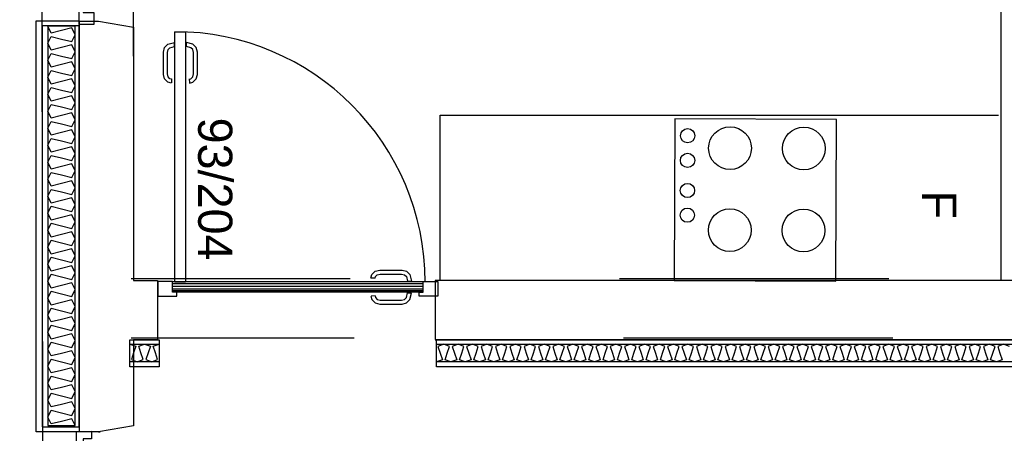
# Model space of a CAD drawing. Header units: millimetres. Extents: x -15 to 127, y -65 to 67.
# Tile 418 of 476: x 111.292 to 111.658, y 30.339 to 30.493. Entities that reach past the tile are written whole.
import ezdxf

# ---------------------------------------------------------------- set-up
doc = ezdxf.new("R2010")
doc.units = ezdxf.units.MM
doc.header["$MEASUREMENT"] = 0
doc.linetypes.add('PC_DASH_1', pattern=[0.638889, 0.277778, -0.083333, 0.055556, -0.083333, 0.055556, -0.083333])
doc.linetypes.add('PC_DASH_2', pattern=[0.125, 0.055556, -0.069444])
doc.layers.add('Calque 5', color=7, linetype='Continuous')
doc.styles.get("Standard").update_dxf_attribs({"font": 'BKANT.TTF'})

# ---------------------------------------------------------------- blocks, each defined once
blk = doc.blocks.new('PD_31931')
at = {"layer": 'Calque 5', "color": 0}
for points in [[(43.80512, -36.53125), (43.80512, -36.53675), (43.81212, -36.53675), (43.81212, -36.53525), (43.81062, -36.53525), (43.81062, -36.53125), (43.80512, -36.53125)], [(43.81056, -36.53524), (43.81056, -36.53124), (43.90356, -36.53124), (43.90356, -36.53524), (43.81056, -36.53524)], [(43.90912, -36.53125), (43.90912, -36.53675), (43.90212, -36.53675), (43.90212, -36.53525), (43.90362, -36.53525), (43.90362, -36.53125), (43.90912, -36.53125)]]:
    blk.add_lwpolyline(points, dxfattribs=at)
blk = doc.blocks.new('PD_31930')
at = {"layer": 'Calque 5', "color": 0}
blk.add_point((43.80512, -36.53675), dxfattribs=at)
at = {"layer": 'Calque 5'}
blk.add_blockref('PD_31931', (0, 0), dxfattribs=at)
blk = doc.blocks.new('PD_31933')
at = {"layer": 'Calque 5', "color": 0}
for p, q in [((43.81571, -36.44399), (43.81575, -36.44249)), ((43.81681, -36.45605), (43.81685, -36.45748))]:
    blk.add_line(p, q, dxfattribs=at)
for points in [[(43.81681, -36.45609), (43.81741, -36.45593), (43.81808, -36.45526), (43.81838, -36.45414), (43.81838, -36.44623), (43.81808, -36.44512), (43.81741, -36.44445), (43.81571, -36.44399)], [(43.81685, -36.45759), (43.81816, -36.45724), (43.81939, -36.45601), (43.81984, -36.45434), (43.81984, -36.44604), (43.81939, -36.44437), (43.81816, -36.44314), (43.81575, -36.44249)]]:
    blk.add_lwpolyline(points, dxfattribs=at)
blk = doc.blocks.new('PD_31934')
at = {"layer": 'Calque 5', "color": 0}
for p, q in [((43.81133, -36.44399), (43.81129, -36.44249)), ((43.81023, -36.45605), (43.81019, -36.45748))]:
    blk.add_line(p, q, dxfattribs=at)
for points in [[(43.81019, -36.45759), (43.80888, -36.45724), (43.80765, -36.45601), (43.8072, -36.45434), (43.8072, -36.44604), (43.80765, -36.44437), (43.80888, -36.44314), (43.81129, -36.44249)], [(43.81023, -36.45609), (43.80963, -36.45593), (43.80896, -36.45526), (43.80866, -36.45414), (43.80866, -36.44623), (43.80896, -36.44512), (43.80963, -36.44445), (43.81133, -36.44399)]]:
    blk.add_lwpolyline(points, dxfattribs=at)
blk = doc.blocks.new('PD_31932')
at = {"layer": 'Calque 5'}
for name in ['PD_31934', 'PD_31933']:
    blk.add_blockref(name, (0, 0), dxfattribs=at)
blk = doc.blocks.new('PD_31936')
at = {"layer": 'Calque 5', "color": 0, "linetype": 'PC_DASH_1'}
for p, q in [((43.81027, -36.53205), (43.90352, -36.53205)), ((43.81027, -36.53295), (43.90352, -36.53295)), ((43.81027, -36.53395), (43.90352, -36.53395)), ((43.81027, -36.53465), (43.90352, -36.53465))]:
    blk.add_line(p, q, dxfattribs=at)
blk = doc.blocks.new('PD_31938')
at = {"layer": 'Calque 5', "color": 0, "linetype": 'PC_DASH_1'}
for p, q in [((43.88582, -36.53006), (43.88439, -36.53002)), ((43.89787, -36.53115), (43.89937, -36.53111))]:
    blk.add_line(p, q, dxfattribs=at)
for points in [[(43.88427, -36.53001), (43.88463, -36.5287), (43.88585, -36.52747), (43.88753, -36.52703), (43.89582, -36.52703), (43.8975, -36.52747), (43.89873, -36.5287), (43.89937, -36.53111)], [(43.88578, -36.53006), (43.88594, -36.52946), (43.88661, -36.52878), (43.88772, -36.52849), (43.89563, -36.52849), (43.89674, -36.52878), (43.89742, -36.52946), (43.89787, -36.53115)]]:
    blk.add_lwpolyline(points, dxfattribs=at)
blk = doc.blocks.new('PD_31939')
at = {"layer": 'Calque 5', "color": 0, "linetype": 'PC_DASH_1'}
for p, q in [((43.88582, -36.53663), (43.88439, -36.53667)), ((43.89787, -36.53554), (43.89937, -36.53558))]:
    blk.add_line(p, q, dxfattribs=at)
for points in [[(43.88427, -36.53668), (43.88463, -36.53799), (43.88585, -36.53922), (43.88753, -36.53967), (43.89582, -36.53967), (43.8975, -36.53922), (43.89873, -36.53799), (43.89937, -36.53558)], [(43.88578, -36.53664), (43.88594, -36.53723), (43.88661, -36.53791), (43.88772, -36.53821), (43.89563, -36.53821), (43.89674, -36.53791), (43.89742, -36.53723), (43.89787, -36.53554)]]:
    blk.add_lwpolyline(points, dxfattribs=at)
blk = doc.blocks.new('PD_31937')
at = {"layer": 'Calque 5'}
for name in ['PD_31938', 'PD_31939']:
    blk.add_blockref(name, (0, 0), dxfattribs=at)
blk = doc.blocks.new('PD_31935')
at = {"layer": 'Calque 5'}
for name in ['PD_31937', 'PD_31936']:
    blk.add_blockref(name, (0, 0), dxfattribs=at)
blk = doc.blocks.new('PD_33277')
at = {"layer": 'Calque 5', "color": 0}
for points in [[(43.80512, -36.53125), (43.80512, -36.53675), (43.81212, -36.53675), (43.81212, -36.53525), (43.81062, -36.53525), (43.81062, -36.53125), (43.80512, -36.53125)], [(43.81056, -36.53524), (43.81056, -36.53124), (43.90356, -36.53124), (43.90356, -36.53524), (43.81056, -36.53524)], [(43.90912, -36.53125), (43.90912, -36.53675), (43.90212, -36.53675), (43.90212, -36.53525), (43.90362, -36.53525), (43.90362, -36.53125), (43.90912, -36.53125)]]:
    blk.add_lwpolyline(points, dxfattribs=at)
blk = doc.blocks.new('PD_33276')
at = {"layer": 'Calque 5', "color": 0}
blk.add_point((43.80512, -36.53675), dxfattribs=at)
at = {"layer": 'Calque 5'}
blk.add_blockref('PD_33277', (0, 0), dxfattribs=at)
blk = doc.blocks.new('PD_33279')
at = {"layer": 'Calque 5', "color": 0}
for p, q in [((43.81571, -36.44399), (43.81575, -36.44249)), ((43.81681, -36.45605), (43.81685, -36.45748))]:
    blk.add_line(p, q, dxfattribs=at)
for points in [[(43.81681, -36.45609), (43.81741, -36.45593), (43.81808, -36.45526), (43.81838, -36.45414), (43.81838, -36.44623), (43.81808, -36.44512), (43.81741, -36.44445), (43.81571, -36.44399)], [(43.81685, -36.45759), (43.81816, -36.45724), (43.81939, -36.45601), (43.81984, -36.45434), (43.81984, -36.44604), (43.81939, -36.44437), (43.81816, -36.44314), (43.81575, -36.44249)]]:
    blk.add_lwpolyline(points, dxfattribs=at)
blk = doc.blocks.new('PD_33280')
at = {"layer": 'Calque 5', "color": 0}
for p, q in [((43.81133, -36.44399), (43.81129, -36.44249)), ((43.81023, -36.45605), (43.81019, -36.45748))]:
    blk.add_line(p, q, dxfattribs=at)
for points in [[(43.81019, -36.45759), (43.80888, -36.45724), (43.80765, -36.45601), (43.8072, -36.45434), (43.8072, -36.44604), (43.80765, -36.44437), (43.80888, -36.44314), (43.81129, -36.44249)], [(43.81023, -36.45609), (43.80963, -36.45593), (43.80896, -36.45526), (43.80866, -36.45414), (43.80866, -36.44623), (43.80896, -36.44512), (43.80963, -36.44445), (43.81133, -36.44399)]]:
    blk.add_lwpolyline(points, dxfattribs=at)
blk = doc.blocks.new('PD_33278')
at = {"layer": 'Calque 5'}
for name in ['PD_33280', 'PD_33279']:
    blk.add_blockref(name, (0, 0), dxfattribs=at)
blk = doc.blocks.new('PD_33282')
at = {"layer": 'Calque 5', "color": 0, "linetype": 'PC_DASH_1'}
for p, q in [((43.81027, -36.53205), (43.90352, -36.53205)), ((43.81027, -36.53295), (43.90352, -36.53295)), ((43.81027, -36.53395), (43.90352, -36.53395)), ((43.81027, -36.53465), (43.90352, -36.53465))]:
    blk.add_line(p, q, dxfattribs=at)
blk = doc.blocks.new('PD_33284')
at = {"layer": 'Calque 5', "color": 0, "linetype": 'PC_DASH_1'}
for p, q in [((43.88582, -36.53006), (43.88439, -36.53002)), ((43.89787, -36.53115), (43.89937, -36.53111))]:
    blk.add_line(p, q, dxfattribs=at)
for points in [[(43.88427, -36.53001), (43.88463, -36.5287), (43.88585, -36.52747), (43.88753, -36.52703), (43.89582, -36.52703), (43.8975, -36.52747), (43.89873, -36.5287), (43.89937, -36.53111)], [(43.88578, -36.53006), (43.88594, -36.52946), (43.88661, -36.52878), (43.88772, -36.52849), (43.89563, -36.52849), (43.89674, -36.52878), (43.89742, -36.52946), (43.89787, -36.53115)]]:
    blk.add_lwpolyline(points, dxfattribs=at)
blk = doc.blocks.new('PD_33285')
at = {"layer": 'Calque 5', "color": 0, "linetype": 'PC_DASH_1'}
for p, q in [((43.88582, -36.53663), (43.88439, -36.53667)), ((43.89787, -36.53554), (43.89937, -36.53558))]:
    blk.add_line(p, q, dxfattribs=at)
for points in [[(43.88427, -36.53668), (43.88463, -36.53799), (43.88585, -36.53922), (43.88753, -36.53967), (43.89582, -36.53967), (43.8975, -36.53922), (43.89873, -36.53799), (43.89937, -36.53558)], [(43.88578, -36.53664), (43.88594, -36.53723), (43.88661, -36.53791), (43.88772, -36.53821), (43.89563, -36.53821), (43.89674, -36.53791), (43.89742, -36.53723), (43.89787, -36.53554)]]:
    blk.add_lwpolyline(points, dxfattribs=at)
blk = doc.blocks.new('PD_33283')
at = {"layer": 'Calque 5'}
for name in ['PD_33284', 'PD_33285']:
    blk.add_blockref(name, (0, 0), dxfattribs=at)
blk = doc.blocks.new('PD_33281')
at = {"layer": 'Calque 5'}
for name in ['PD_33283', 'PD_33282']:
    blk.add_blockref(name, (0, 0), dxfattribs=at)

msp = doc.modelspace()

# ---------------------------------------------------------------- linework, layer by layer
at = {"layer": 'Calque 5', "color": 0}
for p, q in [((111.65657, 30.39586), (111.65657, 30.66383)), ((111.65657, 30.39586), (111.65657, 30.66383)), ((111.33444, 30.47918), (111.33444, 30.5887)), ((111.33444, 30.47918), (111.33444, 30.5887)), ((111.44826, 30.45735), (111.65566, 30.45735)), ((111.44826, 30.39586), (111.44826, 30.45735)), ((111.44826, 30.45735), (111.65566, 30.45735)), ((111.44826, 30.39586), (111.44826, 30.45735)), ((111.44649, 30.37386), (111.9252, 30.37386)), ((111.44649, 30.37386), (111.9252, 30.37386)), ((111.44698, 30.36386), (111.44698, 30.37386)), ((111.44698, 30.36386), (111.44698, 30.37386)), ((111.9152, 30.36386), (111.44698, 30.36386)), ((111.9152, 30.36386), (111.44698, 30.36386))]:
    msp.add_line(p, q, dxfattribs=at)
at = {"layer": 'Calque 5', "color": 0, "linetype": 'PC_DASH_2'}
for p, q in [((112.01487, 30.3965), (111.33354, 30.3965)), ((112.01487, 30.3965), (111.33354, 30.3965)), ((112.01638, 30.37445), (111.33354, 30.37445)), ((112.01638, 30.37445), (111.33354, 30.37445))]:
    msp.add_line(p, q, dxfattribs=at)
at = {"layer": 'Calque 5', "color": 0}
for points in [[(115.44151, 29.1921), (111.05061, 29.1921), (111.05061, 29.19079), (111.05061, 29.70111), (111.20672, 29.70111), (111.20672, 30.07369), (111.30118, 30.07369), (111.29987, 31.01694), (111.83119, 31.01038), (111.86005, 31.01825)], [(115.44151, 29.1921), (111.05061, 29.1921), (111.05061, 29.70111), (111.20672, 29.70111), (111.20672, 30.07369), (111.30118, 30.07369), (111.29987, 31.01694), (112.05683, 31.01825), (112.05683, 30.71389), (114.51269, 30.71389), (114.51269, 30.77686), (114.89052, 30.77686), (114.88527, 30.29934), (115.08468, 30.29934), (115.08468, 29.89002), (115.33131, 29.89527), (115.44151, 29.1921)], [(115.44151, 29.1921), (111.05061, 29.1921), (111.05061, 29.19079), (111.05061, 29.70111), (111.20672, 29.70111), (111.20672, 30.07369), (111.30118, 30.07369), (111.29987, 31.01694), (111.83119, 31.01038), (111.86005, 31.01825)], [(115.44151, 29.1921), (111.05061, 29.1921), (111.05061, 29.70111), (111.20672, 29.70111), (111.20672, 30.07369), (111.30118, 30.07369), (111.29987, 31.01694), (112.05683, 31.01825), (112.05683, 30.71389), (114.51269, 30.71389), (114.51269, 30.77686), (114.89052, 30.77686), (114.88527, 30.29934), (115.08468, 30.29934), (115.08468, 29.89002), (115.33131, 29.89527), (115.44151, 29.1921)], [(111.31977, 30.49094), (111.31427, 30.49094), (111.31427, 30.49694), (111.31577, 30.49694), (111.31577, 30.49544), (111.31977, 30.49544), (111.31977, 30.49094)], [(111.31977, 30.49094), (111.31427, 30.49094), (111.31427, 30.49694), (111.31577, 30.49694), (111.31577, 30.49544), (111.31977, 30.49544), (111.31977, 30.49094)], [(111.31426, 30.33963), (111.29826, 30.33963), (111.29826, 30.49238), (111.31426, 30.49238)], [(111.31426, 30.33963), (111.29826, 30.33963), (111.29826, 30.49238), (111.31426, 30.49238)], [(111.31426, 30.3415), (111.31426, 30.49051), (111.30055, 30.49051), (111.30055, 30.3415), (111.31426, 30.3415)], [(111.31426, 30.3415), (111.31426, 30.49051), (111.30055, 30.49051), (111.30055, 30.3415), (111.31426, 30.3415)], [(111.31282, 30.34199), (111.31282, 30.49031), (111.30263, 30.49031), (111.30263, 30.34199), (111.31282, 30.34199)], [(111.31282, 30.34199), (111.31155, 30.34453), (111.30773, 30.34356), (111.3039, 30.3426), (111.30263, 30.34514), (111.3039, 30.34769), (111.30773, 30.34672), (111.31155, 30.34575), (111.31282, 30.3483), (111.31155, 30.35085), (111.30773, 30.34988), (111.3039, 30.34891), (111.30263, 30.35145), (111.3039, 30.354), (111.30773, 30.35303), (111.31155, 30.35206), (111.31282, 30.35461), (111.31155, 30.35716), (111.30773, 30.35619), (111.3039, 30.35522), (111.30263, 30.35777), (111.3039, 30.36031), (111.30773, 30.35934), (111.31155, 30.35837), (111.31282, 30.36092), (111.31155, 30.36347), (111.30773, 30.3625), (111.3039, 30.36153), (111.30263, 30.36408), (111.3039, 30.36662), (111.30773, 30.36566), (111.31155, 30.36469), (111.31282, 30.36723), (111.31155, 30.36978), (111.30773, 30.36881), (111.3039, 30.36784), (111.30263, 30.37039), (111.3039, 30.37294), (111.30773, 30.37197), (111.31155, 30.371), (111.31282, 30.37355), (111.31155, 30.37609), (111.30773, 30.37512), (111.3039, 30.37415), (111.30263, 30.3767), (111.3039, 30.37925), (111.30773, 30.37828), (111.31155, 30.37731), (111.31282, 30.37986), (111.31155, 30.3824), (111.30773, 30.38143), (111.3039, 30.38047), (111.30263, 30.38301), (111.3039, 30.38556), (111.30773, 30.38459), (111.31155, 30.38362), (111.31282, 30.38617), (111.31155, 30.38872), (111.30773, 30.38775), (111.3039, 30.38678), (111.30263, 30.38932), (111.3039, 30.39187), (111.30773, 30.3909), (111.31155, 30.38993), (111.31282, 30.39248), (111.31155, 30.39503), (111.30773, 30.39406), (111.3039, 30.39309), (111.30263, 30.39564), (111.3039, 30.39818), (111.30773, 30.39721), (111.31155, 30.39624), (111.31282, 30.39879), (111.31155, 30.40134), (111.30773, 30.40037), (111.3039, 30.3994), (111.30263, 30.40195), (111.3039, 30.40449), (111.30773, 30.40353), (111.31155, 30.40256), (111.31282, 30.4051), (111.31155, 30.40765), (111.30773, 30.40668), (111.3039, 30.40571), (111.30263, 30.40826), (111.3039, 30.41081), (111.30773, 30.40984), (111.31155, 30.40887), (111.31282, 30.41141), (111.31155, 30.41396), (111.30773, 30.41299), (111.3039, 30.41202), (111.30263, 30.41457), (111.3039, 30.41712), (111.30773, 30.41615), (111.31155, 30.41518), (111.31282, 30.41773), (111.31155, 30.42027), (111.30773, 30.4193), (111.3039, 30.41834), (111.30263, 30.42088), (111.3039, 30.42343), (111.30773, 30.42246), (111.31155, 30.42149), (111.31282, 30.42404), (111.31155, 30.42659), (111.30773, 30.42562), (111.3039, 30.42465), (111.30263, 30.42719), (111.3039, 30.42974), (111.30773, 30.42877), (111.31155, 30.4278), (111.31282, 30.43035), (111.31155, 30.4329), (111.30773, 30.43193), (111.3039, 30.43096), (111.30263, 30.43351), (111.3039, 30.43605), (111.30773, 30.43508), (111.31155, 30.43411), (111.31282, 30.43666), (111.31155, 30.43921), (111.30773, 30.43824), (111.3039, 30.43727), (111.30263, 30.43982), (111.3039, 30.44236), (111.30773, 30.4414), (111.31155, 30.44043), (111.31282, 30.44297), (111.31155, 30.44552), (111.30773, 30.44455), (111.3039, 30.44358), (111.30263, 30.44613), (111.3039, 30.44868), (111.30773, 30.44771), (111.31155, 30.44674), (111.31282, 30.44928), (111.31155, 30.45183), (111.30773, 30.45086), (111.3039, 30.44989), (111.30263, 30.45244), (111.3039, 30.45499), (111.30773, 30.45402), (111.31155, 30.45305), (111.31282, 30.4556), (111.31155, 30.45814), (111.30773, 30.45717), (111.3039, 30.4562), (111.30263, 30.45875), (111.3039, 30.4613), (111.30773, 30.46033), (111.31155, 30.45936), (111.31282, 30.46191), (111.31155, 30.46446), (111.30773, 30.46349), (111.3039, 30.46252), (111.30263, 30.46506), (111.3039, 30.46761), (111.30773, 30.46664), (111.31155, 30.46567), (111.31282, 30.46822), (111.31155, 30.47077), (111.30773, 30.4698), (111.3039, 30.46883), (111.30263, 30.47138), (111.3039, 30.47392), (111.30773, 30.47295), (111.31155, 30.47198), (111.31282, 30.47453), (111.31155, 30.47708), (111.30773, 30.47611), (111.3039, 30.47514), (111.30263, 30.47769), (111.3039, 30.48023), (111.30773, 30.47926), (111.31155, 30.4783), (111.31282, 30.48084), (111.31155, 30.48339), (111.30773, 30.48242), (111.3039, 30.48145), (111.30263, 30.484), (111.3039, 30.48655), (111.30773, 30.48558), (111.31155, 30.48461), (111.31282, 30.48715), (111.31155, 30.4897), (111.30773, 30.48873), (111.3039, 30.48776), (111.30263, 30.49031)], [(111.31282, 30.34199), (111.31282, 30.49031), (111.30263, 30.49031), (111.30263, 30.34199), (111.31282, 30.34199)], [(111.31282, 30.34199), (111.31155, 30.34453), (111.30773, 30.34356), (111.3039, 30.3426), (111.30263, 30.34514), (111.3039, 30.34769), (111.30773, 30.34672), (111.31155, 30.34575), (111.31282, 30.3483), (111.31155, 30.35085), (111.30773, 30.34988), (111.3039, 30.34891), (111.30263, 30.35145), (111.3039, 30.354), (111.30773, 30.35303), (111.31155, 30.35206), (111.31282, 30.35461), (111.31155, 30.35716), (111.30773, 30.35619), (111.3039, 30.35522), (111.30263, 30.35777), (111.3039, 30.36031), (111.30773, 30.35934), (111.31155, 30.35837), (111.31282, 30.36092), (111.31155, 30.36347), (111.30773, 30.3625), (111.3039, 30.36153), (111.30263, 30.36408), (111.3039, 30.36662), (111.30773, 30.36566), (111.31155, 30.36469), (111.31282, 30.36723), (111.31155, 30.36978), (111.30773, 30.36881), (111.3039, 30.36784), (111.30263, 30.37039), (111.3039, 30.37294), (111.30773, 30.37197), (111.31155, 30.371), (111.31282, 30.37355), (111.31155, 30.37609), (111.30773, 30.37512), (111.3039, 30.37415), (111.30263, 30.3767), (111.3039, 30.37925), (111.30773, 30.37828), (111.31155, 30.37731), (111.31282, 30.37986), (111.31155, 30.3824), (111.30773, 30.38143), (111.3039, 30.38047), (111.30263, 30.38301), (111.3039, 30.38556), (111.30773, 30.38459), (111.31155, 30.38362), (111.31282, 30.38617), (111.31155, 30.38872), (111.30773, 30.38775), (111.3039, 30.38678), (111.30263, 30.38932), (111.3039, 30.39187), (111.30773, 30.3909), (111.31155, 30.38993), (111.31282, 30.39248), (111.31155, 30.39503), (111.30773, 30.39406), (111.3039, 30.39309), (111.30263, 30.39564), (111.3039, 30.39818), (111.30773, 30.39721), (111.31155, 30.39624), (111.31282, 30.39879), (111.31155, 30.40134), (111.30773, 30.40037), (111.3039, 30.3994), (111.30263, 30.40195), (111.3039, 30.40449), (111.30773, 30.40353), (111.31155, 30.40256), (111.31282, 30.4051), (111.31155, 30.40765), (111.30773, 30.40668), (111.3039, 30.40571), (111.30263, 30.40826), (111.3039, 30.41081), (111.30773, 30.40984), (111.31155, 30.40887), (111.31282, 30.41141), (111.31155, 30.41396), (111.30773, 30.41299), (111.3039, 30.41202), (111.30263, 30.41457), (111.3039, 30.41712), (111.30773, 30.41615), (111.31155, 30.41518), (111.31282, 30.41773), (111.31155, 30.42027), (111.30773, 30.4193), (111.3039, 30.41834), (111.30263, 30.42088), (111.3039, 30.42343), (111.30773, 30.42246), (111.31155, 30.42149), (111.31282, 30.42404), (111.31155, 30.42659), (111.30773, 30.42562), (111.3039, 30.42465), (111.30263, 30.42719), (111.3039, 30.42974), (111.30773, 30.42877), (111.31155, 30.4278), (111.31282, 30.43035), (111.31155, 30.4329), (111.30773, 30.43193), (111.3039, 30.43096), (111.30263, 30.43351), (111.3039, 30.43605), (111.30773, 30.43508), (111.31155, 30.43411), (111.31282, 30.43666), (111.31155, 30.43921), (111.30773, 30.43824), (111.3039, 30.43727), (111.30263, 30.43982), (111.3039, 30.44236), (111.30773, 30.4414), (111.31155, 30.44043), (111.31282, 30.44297), (111.31155, 30.44552), (111.30773, 30.44455), (111.3039, 30.44358), (111.30263, 30.44613), (111.3039, 30.44868), (111.30773, 30.44771), (111.31155, 30.44674), (111.31282, 30.44928), (111.31155, 30.45183), (111.30773, 30.45086), (111.3039, 30.44989), (111.30263, 30.45244), (111.3039, 30.45499), (111.30773, 30.45402), (111.31155, 30.45305), (111.31282, 30.4556), (111.31155, 30.45814), (111.30773, 30.45717), (111.3039, 30.4562), (111.30263, 30.45875), (111.3039, 30.4613), (111.30773, 30.46033), (111.31155, 30.45936), (111.31282, 30.46191), (111.31155, 30.46446), (111.30773, 30.46349), (111.3039, 30.46252), (111.30263, 30.46506), (111.3039, 30.46761), (111.30773, 30.46664), (111.31155, 30.46567), (111.31282, 30.46822), (111.31155, 30.47077), (111.30773, 30.4698), (111.3039, 30.46883), (111.30263, 30.47138), (111.3039, 30.47392), (111.30773, 30.47295), (111.31155, 30.47198), (111.31282, 30.47453), (111.31155, 30.47708), (111.30773, 30.47611), (111.3039, 30.47514), (111.30263, 30.47769), (111.3039, 30.48023), (111.30773, 30.47926), (111.31155, 30.4783), (111.31282, 30.48084), (111.31155, 30.48339), (111.30773, 30.48242), (111.3039, 30.48145), (111.30263, 30.484), (111.3039, 30.48655), (111.30773, 30.48558), (111.31155, 30.48461), (111.31282, 30.48715), (111.31155, 30.4897), (111.30773, 30.48873), (111.3039, 30.48776), (111.30263, 30.49031)], [(111.34332, 30.37386), (111.33444, 30.37386), (111.33444, 30.34191), (111.32151, 30.33963), (111.32204, 30.33963), (111.31444, 30.33963), (111.31444, 30.49225), (111.32151, 30.49225), (111.33444, 30.48997), (111.33444, 30.39586), (111.34332, 30.39586), (111.34332, 30.37386)], [(111.34332, 30.37386), (111.33444, 30.37386), (111.33444, 30.34191), (111.32151, 30.33963), (111.32204, 30.33963), (111.31444, 30.33963), (111.31444, 30.49225), (111.32151, 30.49225), (111.33444, 30.48997), (111.33444, 30.39586), (111.34332, 30.39586), (111.34332, 30.37386)], [(111.35374, 30.3953), (111.34974, 30.3953), (111.34974, 30.4883), (111.35374, 30.4883), (111.35374, 30.3953)], [(111.35374, 30.3953), (111.34974, 30.3953), (111.34974, 30.4883), (111.35374, 30.4883), (111.35374, 30.3953)], [(111.5952, 30.39566), (111.59542, 30.45566), (111.53543, 30.45588), (111.5352, 30.39588), (111.5952, 30.39566)], [(111.5952, 30.39566), (111.59542, 30.45566), (111.53543, 30.45588), (111.5352, 30.39588), (111.5952, 30.39566)], [(111.92515, 30.37393), (111.92515, 30.39585), (111.44649, 30.3959), (111.44649, 30.37399), (111.92515, 30.37393)], [(111.92515, 30.37393), (111.92515, 30.39585), (111.44649, 30.3959), (111.44649, 30.37399), (111.92515, 30.37393)], [(111.34394, 30.37386), (111.34394, 30.36386), (111.33314, 30.36386), (111.33314, 30.37386), (111.34394, 30.37386)], [(111.34394, 30.37386), (111.34394, 30.36386), (111.33314, 30.36386), (111.33314, 30.37386), (111.34394, 30.37386)], [(111.33314, 30.37225), (111.34394, 30.37225), (111.34394, 30.36567), (111.33314, 30.36567), (111.33314, 30.37225)], [(111.33314, 30.37225), (111.33532, 30.37143), (111.33449, 30.36896), (111.33367, 30.36649), (111.33584, 30.36567), (111.33802, 30.36649), (111.33719, 30.36896), (111.33637, 30.37143), (111.33854, 30.37225), (111.34072, 30.37143), (111.33989, 30.36896), (111.33907, 30.36649), (111.34124, 30.36567), (111.34341, 30.36649), (111.34259, 30.36896), (111.34177, 30.37143), (111.34394, 30.37225)], [(111.33314, 30.37225), (111.34394, 30.37225), (111.34394, 30.36567), (111.33314, 30.36567), (111.33314, 30.37225)], [(111.33314, 30.37225), (111.33532, 30.37143), (111.33449, 30.36896), (111.33367, 30.36649), (111.33584, 30.36567), (111.33802, 30.36649), (111.33719, 30.36896), (111.33637, 30.37143), (111.33854, 30.37225), (111.34072, 30.37143), (111.33989, 30.36896), (111.33907, 30.36649), (111.34124, 30.36567), (111.34341, 30.36649), (111.34259, 30.36896), (111.34177, 30.37143), (111.34394, 30.37225)], [(111.916, 30.36565), (111.44698, 30.36565), (111.44698, 30.37223), (111.916, 30.37223), (111.916, 30.36565)], [(111.65966, 30.3714), (111.65751, 30.37223), (111.65536, 30.3714), (111.65617, 30.36894), (111.65699, 30.36647), (111.65484, 30.36565), (111.65269, 30.36647), (111.65351, 30.36894), (111.65433, 30.3714), (111.65218, 30.37223), (111.65003, 30.3714), (111.65084, 30.36894), (111.65166, 30.36647), (111.64951, 30.36565), (111.64736, 30.36647), (111.64818, 30.36894), (111.649, 30.3714), (111.64685, 30.37223), (111.6447, 30.3714), (111.64551, 30.36894), (111.64633, 30.36647), (111.64418, 30.36565), (111.64203, 30.36647), (111.64285, 30.36894), (111.64367, 30.3714), (111.64152, 30.37223), (111.63937, 30.3714), (111.64018, 30.36894), (111.641, 30.36647), (111.63885, 30.36565), (111.6367, 30.36647), (111.63752, 30.36894), (111.63834, 30.3714), (111.63619, 30.37223), (111.63404, 30.3714), (111.63485, 30.36894), (111.63567, 30.36647), (111.63352, 30.36565), (111.63137, 30.36647), (111.63219, 30.36894), (111.63301, 30.3714), (111.63086, 30.37223), (111.62871, 30.3714), (111.62952, 30.36894), (111.63034, 30.36647), (111.62819, 30.36565), (111.62604, 30.36647), (111.62686, 30.36894), (111.62768, 30.3714), (111.62553, 30.37223), (111.62338, 30.3714), (111.62419, 30.36894), (111.62501, 30.36647), (111.62286, 30.36565), (111.62071, 30.36647), (111.62153, 30.36894), (111.62235, 30.3714), (111.6202, 30.37223), (111.61805, 30.3714), (111.61886, 30.36894), (111.61968, 30.36647), (111.61753, 30.36565), (111.61538, 30.36647), (111.6162, 30.36894), (111.61702, 30.3714), (111.61487, 30.37223), (111.61272, 30.3714), (111.61353, 30.36894), (111.61435, 30.36647), (111.6122, 30.36565), (111.61005, 30.36647), (111.61087, 30.36894), (111.61169, 30.3714), (111.60954, 30.37223), (111.60739, 30.3714), (111.6082, 30.36894), (111.60902, 30.36647), (111.60687, 30.36565), (111.60472, 30.36647), (111.60554, 30.36894), (111.60636, 30.3714), (111.60421, 30.37223), (111.60206, 30.3714), (111.60287, 30.36894), (111.60369, 30.36647), (111.60154, 30.36565), (111.59939, 30.36647), (111.60021, 30.36894), (111.60103, 30.3714), (111.59888, 30.37223), (111.59673, 30.3714), (111.59755, 30.36894), (111.59836, 30.36647), (111.59621, 30.36565), (111.59406, 30.36647), (111.59488, 30.36894), (111.5957, 30.3714), (111.59355, 30.37223), (111.5914, 30.3714), (111.59222, 30.36894), (111.59303, 30.36647), (111.59088, 30.36565), (111.58873, 30.36647), (111.58955, 30.36894), (111.59037, 30.3714), (111.58822, 30.37223), (111.58607, 30.3714), (111.58689, 30.36894), (111.5877, 30.36647), (111.58555, 30.36565), (111.5834, 30.36647), (111.58422, 30.36894), (111.58504, 30.3714), (111.58289, 30.37223), (111.58074, 30.3714), (111.58156, 30.36894), (111.58237, 30.36647), (111.58022, 30.36565), (111.57807, 30.36647), (111.57889, 30.36894), (111.57971, 30.3714), (111.57756, 30.37223), (111.57541, 30.3714), (111.57623, 30.36894), (111.57704, 30.36647), (111.57489, 30.36565), (111.57274, 30.36647), (111.57356, 30.36894), (111.57438, 30.3714), (111.57223, 30.37223), (111.57008, 30.3714), (111.5709, 30.36894), (111.57171, 30.36647), (111.56956, 30.36565), (111.56741, 30.36647), (111.56823, 30.36894), (111.56905, 30.3714), (111.5669, 30.37223), (111.56475, 30.3714), (111.56557, 30.36894), (111.56638, 30.36647), (111.56423, 30.36565), (111.56208, 30.36647), (111.5629, 30.36894), (111.56372, 30.3714), (111.56157, 30.37223), (111.55942, 30.3714), (111.56024, 30.36894), (111.56105, 30.36647), (111.5589, 30.36565), (111.55675, 30.36647), (111.55757, 30.36894), (111.55839, 30.3714), (111.55624, 30.37223), (111.55409, 30.3714), (111.55491, 30.36894), (111.55572, 30.36647), (111.55357, 30.36565), (111.55142, 30.36647), (111.55224, 30.36894), (111.55306, 30.3714), (111.55091, 30.37223), (111.54876, 30.3714), (111.54958, 30.36894), (111.55039, 30.36647), (111.54824, 30.36565), (111.54609, 30.36647), (111.54691, 30.36894), (111.54773, 30.3714), (111.54558, 30.37223), (111.54343, 30.3714), (111.54425, 30.36894), (111.54506, 30.36647), (111.54291, 30.36565), (111.54076, 30.36647), (111.54158, 30.36894), (111.5424, 30.3714), (111.54025, 30.37223), (111.5381, 30.3714), (111.53892, 30.36894), (111.53973, 30.36647), (111.53758, 30.36565), (111.53543, 30.36647), (111.53625, 30.36894), (111.53707, 30.3714), (111.53492, 30.37223), (111.53277, 30.3714), (111.53359, 30.36894), (111.5344, 30.36647), (111.53225, 30.36565), (111.5301, 30.36647), (111.53092, 30.36894), (111.53174, 30.3714), (111.52959, 30.37223), (111.52744, 30.3714), (111.52826, 30.36894), (111.52907, 30.36647), (111.52692, 30.36565), (111.52478, 30.36647), (111.52559, 30.36894), (111.52641, 30.3714), (111.52426, 30.37223), (111.52211, 30.3714), (111.52293, 30.36894), (111.52374, 30.36647), (111.5216, 30.36565), (111.51945, 30.36647), (111.52026, 30.36894), (111.52108, 30.3714), (111.51893, 30.37223), (111.51678, 30.3714), (111.5176, 30.36894), (111.51841, 30.36647), (111.51627, 30.36565), (111.51412, 30.36647), (111.51493, 30.36894), (111.51575, 30.3714), (111.5136, 30.37223), (111.51145, 30.3714), (111.51227, 30.36894), (111.51309, 30.36647), (111.51094, 30.36565), (111.50879, 30.36647), (111.5096, 30.36894), (111.51042, 30.3714), (111.50827, 30.37223), (111.50612, 30.3714), (111.50694, 30.36894), (111.50776, 30.36647), (111.50561, 30.36565), (111.50346, 30.36647), (111.50427, 30.36894), (111.50509, 30.3714), (111.50294, 30.37223), (111.50079, 30.3714), (111.50161, 30.36894), (111.50243, 30.36647), (111.50028, 30.36565), (111.49813, 30.36647), (111.49894, 30.36894), (111.49976, 30.3714), (111.49761, 30.37223), (111.49546, 30.3714), (111.49628, 30.36894), (111.4971, 30.36647), (111.49495, 30.36565), (111.4928, 30.36647), (111.49361, 30.36894), (111.49443, 30.3714), (111.49228, 30.37223), (111.49013, 30.3714), (111.49095, 30.36894), (111.49177, 30.36647), (111.48962, 30.36565), (111.48747, 30.36647), (111.48828, 30.36894), (111.4891, 30.3714), (111.48695, 30.37223), (111.4848, 30.3714), (111.48562, 30.36894), (111.48644, 30.36647), (111.48429, 30.36565), (111.48214, 30.36647), (111.48295, 30.36894), (111.48377, 30.3714), (111.48162, 30.37223), (111.47947, 30.3714), (111.48029, 30.36894), (111.48111, 30.36647), (111.47896, 30.36565), (111.47681, 30.36647), (111.47762, 30.36894), (111.47844, 30.3714), (111.47629, 30.37223), (111.47414, 30.3714), (111.47496, 30.36894), (111.47578, 30.36647), (111.47363, 30.36565), (111.47148, 30.36647), (111.47229, 30.36894), (111.47311, 30.3714), (111.47096, 30.37223), (111.46881, 30.3714), (111.46963, 30.36894), (111.47045, 30.36647), (111.4683, 30.36565), (111.46615, 30.36647), (111.46696, 30.36894), (111.46778, 30.3714), (111.46563, 30.37223), (111.46348, 30.3714), (111.4643, 30.36894), (111.46512, 30.36647), (111.46297, 30.36565), (111.46082, 30.36647), (111.46163, 30.36894), (111.46245, 30.3714), (111.4603, 30.37223), (111.45815, 30.3714), (111.45897, 30.36894), (111.45979, 30.36647), (111.45764, 30.36565), (111.45549, 30.36647), (111.4563, 30.36894), (111.45712, 30.3714), (111.45497, 30.37223), (111.45282, 30.3714), (111.45364, 30.36894), (111.45446, 30.36647), (111.45231, 30.36565), (111.45016, 30.36647), (111.45097, 30.36894), (111.45179, 30.3714), (111.44964, 30.37223), (111.44749, 30.3714), (111.44831, 30.36894), (111.44913, 30.36647), (111.44698, 30.36565)], [(111.916, 30.36565), (111.44698, 30.36565), (111.44698, 30.37223), (111.916, 30.37223), (111.916, 30.36565)], [(111.65966, 30.3714), (111.65751, 30.37223), (111.65536, 30.3714), (111.65617, 30.36894), (111.65699, 30.36647), (111.65484, 30.36565), (111.65269, 30.36647), (111.65351, 30.36894), (111.65433, 30.3714), (111.65218, 30.37223), (111.65003, 30.3714), (111.65084, 30.36894), (111.65166, 30.36647), (111.64951, 30.36565), (111.64736, 30.36647), (111.64818, 30.36894), (111.649, 30.3714), (111.64685, 30.37223), (111.6447, 30.3714), (111.64551, 30.36894), (111.64633, 30.36647), (111.64418, 30.36565), (111.64203, 30.36647), (111.64285, 30.36894), (111.64367, 30.3714), (111.64152, 30.37223), (111.63937, 30.3714), (111.64018, 30.36894), (111.641, 30.36647), (111.63885, 30.36565), (111.6367, 30.36647), (111.63752, 30.36894), (111.63834, 30.3714), (111.63619, 30.37223), (111.63404, 30.3714), (111.63485, 30.36894), (111.63567, 30.36647), (111.63352, 30.36565), (111.63137, 30.36647), (111.63219, 30.36894), (111.63301, 30.3714), (111.63086, 30.37223), (111.62871, 30.3714), (111.62952, 30.36894), (111.63034, 30.36647), (111.62819, 30.36565), (111.62604, 30.36647), (111.62686, 30.36894), (111.62768, 30.3714), (111.62553, 30.37223), (111.62338, 30.3714), (111.62419, 30.36894), (111.62501, 30.36647), (111.62286, 30.36565), (111.62071, 30.36647), (111.62153, 30.36894), (111.62235, 30.3714), (111.6202, 30.37223), (111.61805, 30.3714), (111.61886, 30.36894), (111.61968, 30.36647), (111.61753, 30.36565), (111.61538, 30.36647), (111.6162, 30.36894), (111.61702, 30.3714), (111.61487, 30.37223), (111.61272, 30.3714), (111.61353, 30.36894), (111.61435, 30.36647), (111.6122, 30.36565), (111.61005, 30.36647), (111.61087, 30.36894), (111.61169, 30.3714), (111.60954, 30.37223), (111.60739, 30.3714), (111.6082, 30.36894), (111.60902, 30.36647), (111.60687, 30.36565), (111.60472, 30.36647), (111.60554, 30.36894), (111.60636, 30.3714), (111.60421, 30.37223), (111.60206, 30.3714), (111.60287, 30.36894), (111.60369, 30.36647), (111.60154, 30.36565), (111.59939, 30.36647), (111.60021, 30.36894), (111.60103, 30.3714), (111.59888, 30.37223), (111.59673, 30.3714), (111.59755, 30.36894), (111.59836, 30.36647), (111.59621, 30.36565), (111.59406, 30.36647), (111.59488, 30.36894), (111.5957, 30.3714), (111.59355, 30.37223), (111.5914, 30.3714), (111.59222, 30.36894), (111.59303, 30.36647), (111.59088, 30.36565), (111.58873, 30.36647), (111.58955, 30.36894), (111.59037, 30.3714), (111.58822, 30.37223), (111.58607, 30.3714), (111.58689, 30.36894), (111.5877, 30.36647), (111.58555, 30.36565), (111.5834, 30.36647), (111.58422, 30.36894), (111.58504, 30.3714), (111.58289, 30.37223), (111.58074, 30.3714), (111.58156, 30.36894), (111.58237, 30.36647), (111.58022, 30.36565), (111.57807, 30.36647), (111.57889, 30.36894), (111.57971, 30.3714), (111.57756, 30.37223), (111.57541, 30.3714), (111.57623, 30.36894), (111.57704, 30.36647), (111.57489, 30.36565), (111.57274, 30.36647), (111.57356, 30.36894), (111.57438, 30.3714), (111.57223, 30.37223), (111.57008, 30.3714), (111.5709, 30.36894), (111.57171, 30.36647), (111.56956, 30.36565), (111.56741, 30.36647), (111.56823, 30.36894), (111.56905, 30.3714), (111.5669, 30.37223), (111.56475, 30.3714), (111.56557, 30.36894), (111.56638, 30.36647), (111.56423, 30.36565), (111.56208, 30.36647), (111.5629, 30.36894), (111.56372, 30.3714), (111.56157, 30.37223), (111.55942, 30.3714), (111.56024, 30.36894), (111.56105, 30.36647), (111.5589, 30.36565), (111.55675, 30.36647), (111.55757, 30.36894), (111.55839, 30.3714), (111.55624, 30.37223), (111.55409, 30.3714), (111.55491, 30.36894), (111.55572, 30.36647), (111.55357, 30.36565), (111.55142, 30.36647), (111.55224, 30.36894), (111.55306, 30.3714), (111.55091, 30.37223), (111.54876, 30.3714), (111.54958, 30.36894), (111.55039, 30.36647), (111.54824, 30.36565), (111.54609, 30.36647), (111.54691, 30.36894), (111.54773, 30.3714), (111.54558, 30.37223), (111.54343, 30.3714), (111.54425, 30.36894), (111.54506, 30.36647), (111.54291, 30.36565), (111.54076, 30.36647), (111.54158, 30.36894), (111.5424, 30.3714), (111.54025, 30.37223), (111.5381, 30.3714), (111.53892, 30.36894), (111.53973, 30.36647), (111.53758, 30.36565), (111.53543, 30.36647), (111.53625, 30.36894), (111.53707, 30.3714), (111.53492, 30.37223), (111.53277, 30.3714), (111.53359, 30.36894), (111.5344, 30.36647), (111.53225, 30.36565), (111.5301, 30.36647), (111.53092, 30.36894), (111.53174, 30.3714), (111.52959, 30.37223), (111.52744, 30.3714), (111.52826, 30.36894), (111.52907, 30.36647), (111.52692, 30.36565), (111.52478, 30.36647), (111.52559, 30.36894), (111.52641, 30.3714), (111.52426, 30.37223), (111.52211, 30.3714), (111.52293, 30.36894), (111.52374, 30.36647), (111.5216, 30.36565), (111.51945, 30.36647), (111.52026, 30.36894), (111.52108, 30.3714), (111.51893, 30.37223), (111.51678, 30.3714), (111.5176, 30.36894), (111.51841, 30.36647), (111.51627, 30.36565), (111.51412, 30.36647), (111.51493, 30.36894), (111.51575, 30.3714), (111.5136, 30.37223), (111.51145, 30.3714), (111.51227, 30.36894), (111.51309, 30.36647), (111.51094, 30.36565), (111.50879, 30.36647), (111.5096, 30.36894), (111.51042, 30.3714), (111.50827, 30.37223), (111.50612, 30.3714), (111.50694, 30.36894), (111.50776, 30.36647), (111.50561, 30.36565), (111.50346, 30.36647), (111.50427, 30.36894), (111.50509, 30.3714), (111.50294, 30.37223), (111.50079, 30.3714), (111.50161, 30.36894), (111.50243, 30.36647), (111.50028, 30.36565), (111.49813, 30.36647), (111.49894, 30.36894), (111.49976, 30.3714), (111.49761, 30.37223), (111.49546, 30.3714), (111.49628, 30.36894), (111.4971, 30.36647), (111.49495, 30.36565), (111.4928, 30.36647), (111.49361, 30.36894), (111.49443, 30.3714), (111.49228, 30.37223), (111.49013, 30.3714), (111.49095, 30.36894), (111.49177, 30.36647), (111.48962, 30.36565), (111.48747, 30.36647), (111.48828, 30.36894), (111.4891, 30.3714), (111.48695, 30.37223), (111.4848, 30.3714), (111.48562, 30.36894), (111.48644, 30.36647), (111.48429, 30.36565), (111.48214, 30.36647), (111.48295, 30.36894), (111.48377, 30.3714), (111.48162, 30.37223), (111.47947, 30.3714), (111.48029, 30.36894), (111.48111, 30.36647), (111.47896, 30.36565), (111.47681, 30.36647), (111.47762, 30.36894), (111.47844, 30.3714), (111.47629, 30.37223), (111.47414, 30.3714), (111.47496, 30.36894), (111.47578, 30.36647), (111.47363, 30.36565), (111.47148, 30.36647), (111.47229, 30.36894), (111.47311, 30.3714), (111.47096, 30.37223), (111.46881, 30.3714), (111.46963, 30.36894), (111.47045, 30.36647), (111.4683, 30.36565), (111.46615, 30.36647), (111.46696, 30.36894), (111.46778, 30.3714), (111.46563, 30.37223), (111.46348, 30.3714), (111.4643, 30.36894), (111.46512, 30.36647), (111.46297, 30.36565), (111.46082, 30.36647), (111.46163, 30.36894), (111.46245, 30.3714), (111.4603, 30.37223), (111.45815, 30.3714), (111.45897, 30.36894), (111.45979, 30.36647), (111.45764, 30.36565), (111.45549, 30.36647), (111.4563, 30.36894), (111.45712, 30.3714), (111.45497, 30.37223), (111.45282, 30.3714), (111.45364, 30.36894), (111.45446, 30.36647), (111.45231, 30.36565), (111.45016, 30.36647), (111.45097, 30.36894), (111.45179, 30.3714), (111.44964, 30.37223), (111.44749, 30.3714), (111.44831, 30.36894), (111.44913, 30.36647), (111.44698, 30.36565)], [(111.31323, 30.33984), (111.31888, 30.33986), (111.31889, 30.33704), (111.31571, 30.33703), (111.31572, 30.33385), (111.31325, 30.33385), (111.31323, 30.33984)], [(111.31323, 30.33984), (111.31888, 30.33986), (111.31889, 30.33704), (111.31571, 30.33703), (111.31572, 30.33385), (111.31325, 30.33385), (111.31323, 30.33984)]]:
    msp.add_lwpolyline(points, dxfattribs=at)
for centre, radius in [((111.5402, 30.44966), 0.00265), ((111.5402, 30.44966), 0.00265), ((111.55594, 30.44502), 0.00794), ((111.55594, 30.44502), 0.00794), ((111.58331, 30.44492), 0.00794), ((111.58331, 30.44492), 0.00794), ((111.54017, 30.44049), 0.00265), ((111.54017, 30.44049), 0.00265), ((111.54013, 30.42931), 0.00265), ((111.54013, 30.42931), 0.00265), ((111.5401, 30.42014), 0.00265), ((111.5401, 30.42014), 0.00265), ((111.55583, 30.41459), 0.00794), ((111.55583, 30.41459), 0.00794), ((111.58319, 30.41449), 0.00794), ((111.58319, 30.41449), 0.00794)]:
    msp.add_circle(centre, radius, dxfattribs=at)
msp.add_arc((111.34974, 30.3953), 0.093, 0, 90, dxfattribs=at)
msp.add_arc((111.34974, 30.3953), 0.093, 0, 90, dxfattribs=at)

# ---------------------------------------------------------------- block references
at = {"layer": 'Calque 5'}
for name in ['PD_31932', 'PD_33278', 'PD_31935', 'PD_33281', 'PD_31930', 'PD_33276']:
    msp.add_blockref(name, (67.53836, 66.92678), dxfattribs=at)

# ---------------------------------------------------------------- texts
at = {"layer": 'Calque 5', "color": 0, "char_height": 0.012678, "attachment_point": 1, "rotation": 270}
for s, insert, width in [('{\\fArial|b0|i0|c0|p34;\\W0.98;93/204}', (111.37113, 30.45639), 0.0529167), ('{\\fArial|b0|i0|c0|p34;\\W0.98;93/204}', (111.37113, 30.45639), 0.0529167), ('{\\fArial|b0|i0|c0|p34;\\W0.98;F}', (111.63995, 30.42935), 0.0176389), ('{\\fArial|b0|i0|c0|p34;\\W0.98;F}', (111.63995, 30.42935), 0.0176389)]:
    msp.add_mtext(s, dxfattribs=dict(at, insert=insert, width=width))

doc.saveas('drawing.dxf')
